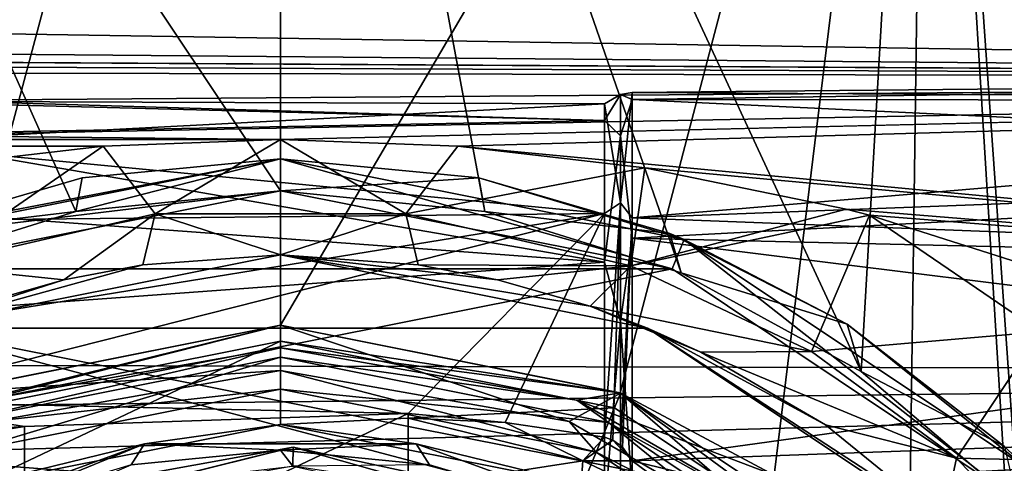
# Model space of a CAD drawing. Header units: millimetres. Extents: x -125 to 171, y -35 to 1363.
# Tile 166 of 656: x 71 to 86, y 12 to 19. Entities that reach past the tile are written whole.
import ezdxf

# ---------------------------------------------------------------- set-up
doc = ezdxf.new("R2010")
doc.units = ezdxf.units.MM
doc.header["$LTSCALE"] = 65.185185
for name, color, linetype in [('19', 7, 'CONTINUOUS'), ('3', 7, 'CONTINUOUS'), ('446', 7, 'CONTINUOUS'), ('47', 7, 'CONTINUOUS'), ('472', 7, 'CONTINUOUS'), ('474', 7, 'CONTINUOUS'), ('529', 7, 'CONTINUOUS'), ('530', 7, 'CONTINUOUS'), ('532', 7, 'CONTINUOUS'), ('533', 7, 'CONTINUOUS'), ('534', 7, 'CONTINUOUS'), ('539', 7, 'CONTINUOUS'), ('546', 7, 'CONTINUOUS'), ('549', 7, 'CONTINUOUS'), ('550', 7, 'CONTINUOUS'), ('60', 7, 'CONTINUOUS'), ('632', 7, 'CONTINUOUS'), ('633', 7, 'CONTINUOUS'), ('634', 7, 'CONTINUOUS'), ('635', 7, 'CONTINUOUS'), ('636', 7, 'CONTINUOUS'), ('637', 7, 'CONTINUOUS'), ('638', 7, 'CONTINUOUS'), ('643', 7, 'CONTINUOUS'), ('644', 7, 'CONTINUOUS'), ('645', 7, 'CONTINUOUS'), ('646', 7, 'CONTINUOUS'), ('647', 7, 'CONTINUOUS'), ('656', 7, 'CONTINUOUS'), ('657', 7, 'CONTINUOUS'), ('660', 7, 'CONTINUOUS'), ('669', 7, 'CONTINUOUS'), ('8', 7, 'CONTINUOUS'), ('83', 7, 'CONTINUOUS')]:
    doc.layers.add(name, color=color, linetype=linetype)

msp = doc.modelspace()

# ---------------------------------------------------------------- linework, layer by layer
at = {"layer": '19', "color": 7, "linetype": 'CONTINUOUS', "true_color": 0xe0f2ff}
for points in [[(72.233, 16.7, -11.89), (75.002, 16.803, -11.743), (73.041, 15.644, -13.838), (72.233, 16.7, -11.89)], [(73.041, 15.644, -13.838), (75.002, 16.803, -11.743), (76.959, 15.644, -13.838), (73.041, 15.644, -13.838)], [(75.002, 16.803, -11.743), (77.772, 16.699, -11.89), (76.959, 15.644, -13.838), (75.002, 16.803, -11.743)], [(69.308, 16.362, -12.35), (72.233, 16.7, -11.89), (69.521, 14.828, -15.132), (69.308, 16.362, -12.35)], [(69.521, 14.828, -15.132), (72.233, 16.7, -11.89), (73.041, 15.644, -13.838), (69.521, 14.828, -15.132)], [(77.772, 16.699, -11.89), (80.696, 16.361, -12.351), (76.959, 15.644, -13.838), (77.772, 16.699, -11.89)], [(76.959, 15.644, -13.838), (80.696, 16.361, -12.351), (80.479, 14.828, -15.132), (76.959, 15.644, -13.838)], [(80.696, 16.361, -12.351), (83.843, 15.717, -13.161), (80.479, 14.828, -15.132), (80.696, 16.361, -12.351)], [(83.843, 15.717, -13.161), (84.211, 15.621, -13.275), (80.479, 14.828, -15.132), (83.843, 15.717, -13.161)], [(71.617, 14.613, -18.359), (69.521, 14.828, -15.132), (73.041, 15.644, -13.838), (71.617, 14.613, -18.359)], [(72.85, 14.845, -17.835), (71.617, 14.613, -18.359), (73.041, 15.644, -13.838), (72.85, 14.845, -17.835)], [(75.003, 15, -17.472), (72.85, 14.845, -17.835), (73.041, 15.644, -13.838), (75.003, 15, -17.472)], [(75.003, 15, -17.472), (73.041, 15.644, -13.838), (76.959, 15.644, -13.838), (75.003, 15, -17.472)], [(77.156, 14.844, -17.837), (75.003, 15, -17.472), (76.959, 15.644, -13.838), (77.156, 14.844, -17.837)], [(77.156, 14.844, -17.837), (76.959, 15.644, -13.838), (80.479, 14.828, -15.132), (77.156, 14.844, -17.837)], [(80.479, 14.828, -15.132), (84.211, 15.621, -13.275), (83.304, 13.492, -17.106), (80.479, 14.828, -15.132)], [(83.304, 13.492, -17.106), (84.211, 15.621, -13.275), (86.883, 13.797, -15.317), (83.304, 13.492, -17.106)], [(84.211, 15.621, -13.275), (87.136, 14.691, -14.298), (86.883, 13.797, -15.317), (84.211, 15.621, -13.275)], [(71.617, 14.613, -18.359), (70.174, 14.202, -19.234), (69.521, 14.828, -15.132), (71.617, 14.613, -18.359)], [(78.394, 14.611, -18.364), (77.156, 14.844, -17.837), (80.479, 14.828, -15.132), (78.394, 14.611, -18.364)], [(79.841, 14.197, -19.244), (78.394, 14.611, -18.364), (80.479, 14.828, -15.132), (79.841, 14.197, -19.244)], [(79.841, 14.197, -19.244), (80.479, 14.828, -15.132), (83.304, 13.492, -17.106), (79.841, 14.197, -19.244)], [(81.575, 13.482, -20.624), (79.841, 14.197, -19.244), (83.304, 13.492, -17.106), (81.575, 13.482, -20.624)], [(85.569, 11.821, -19.308), (83.304, 13.492, -17.106), (86.883, 13.797, -15.317), (85.569, 11.821, -19.308)], [(88.927, 11.747, -17.364), (85.569, 11.821, -19.308), (86.883, 13.797, -15.317), (88.927, 11.747, -17.364)], [(81.575, 13.482, -20.624), (83.304, 13.492, -17.106), (85.569, 11.821, -19.308), (81.575, 13.482, -20.624)], [(83.52, 12.346, -22.514), (81.575, 13.482, -20.624), (85.569, 11.821, -19.308), (83.52, 12.346, -22.514)], [(85.36, 10.848, -24.564), (83.52, 12.346, -22.514), (85.569, 11.821, -19.308), (85.36, 10.848, -24.564)], [(85.36, 10.848, -24.564), (85.569, 11.821, -19.308), (87.399, 9.875, -21.498), (85.36, 10.848, -24.564)], [(87.399, 9.875, -21.498), (85.569, 11.821, -19.308), (88.927, 11.747, -17.364), (87.399, 9.875, -21.498)]]:
    msp.add_3dface(points, dxfattribs=at)
at = {"layer": '3', "color": 7, "linetype": 'CONTINUOUS', "true_color": 0xe0f2ff}
for points in [[(115, 17.753, 10.25), (115, 20.189, 3.56), (0, 18.419, 9), (115, 17.753, 10.25)], [(0, 18.419, 9), (115, 20.189, 3.56), (3.343, 18.72, 8.356), (0, 18.419, 9)], [(115, 20.189, -3.56), (115, 17.753, -10.25), (6.357, 19.485, -6.371), (115, 20.189, -3.56)], [(6.357, 19.485, -6.371), (115, 17.753, -10.25), (3.343, 18.72, -8.356), (6.357, 19.485, -6.371)], [(-99, 18.635, -8.543), (115, 17.753, -10.25), (75.002, 16.803, -11.743), (-99, 18.635, -8.543)], [(115, 17.753, -10.25), (-99, 18.635, -8.543), (0, 18.419, -9), (115, 17.753, -10.25)], [(-73.79, 16.784, -11.771), (-99, 18.635, -8.543), (75.002, 16.803, -11.743), (-73.79, 16.784, -11.771)], [(115, 17.753, -10.25), (0, 18.419, -9), (3.343, 18.72, -8.356), (115, 17.753, -10.25)], [(-99, 18.188, 9.458), (115, 17.753, 10.25), (0, 18.419, 9), (-99, 18.188, 9.458)], [(-99, 16.177, 12.592), (115, 17.753, 10.25), (-99, 18.188, 9.458), (-99, 16.177, 12.592)], [(115, 13.177, 15.704), (115, 17.753, 10.25), (-99, 13.633, 15.31), (115, 13.177, 15.704)], [(-99, 13.633, 15.31), (115, 17.753, 10.25), (-99, 16.177, 12.592), (-99, 13.633, 15.31)], [(75.002, 16.803, -11.743), (115, 17.753, -10.25), (77.772, 16.699, -11.89), (75.002, 16.803, -11.743)], [(115, 17.753, -10.25), (115, 13.177, -15.704), (77.772, 16.699, -11.89), (115, 17.753, -10.25)], [(72.233, 16.7, -11.89), (-73.79, 16.784, -11.771), (75.002, 16.803, -11.743), (72.233, 16.7, -11.89)], [(-70.823, 16.567, -12.074), (-73.79, 16.784, -11.771), (72.233, 16.7, -11.89), (-70.823, 16.567, -12.074)], [(69.308, 16.362, -12.35), (-70.823, 16.567, -12.074), (72.233, 16.7, -11.89), (69.308, 16.362, -12.35)], [(77.772, 16.699, -11.89), (115, 13.177, -15.704), (80.696, 16.361, -12.351), (77.772, 16.699, -11.89)], [(80.696, 16.361, -12.351), (115, 13.177, -15.704), (83.843, 15.717, -13.161), (80.696, 16.361, -12.351)], [(83.843, 15.717, -13.161), (115, 13.177, -15.704), (84.211, 15.621, -13.275), (83.843, 15.717, -13.161)], [(84.211, 15.621, -13.275), (115, 13.177, -15.704), (87.136, 14.691, -14.298), (84.211, 15.621, -13.275)], [(-99, 10.639, 17.523), (115, 13.177, 15.704), (-99, 13.633, 15.31), (-99, 10.639, 17.523)], [(115, 7.011, 19.264), (115, 13.177, 15.704), (-99, 7.294, 19.159), (115, 7.011, 19.264)], [(-99, 7.294, 19.159), (115, 13.177, 15.704), (-99, 10.639, 17.523), (-99, 7.294, 19.159)]]:
    msp.add_3dface(points, dxfattribs=at)
at = {"layer": '446', "linetype": 'CONTINUOUS'}
for points in [[(70.595, 11.162, -37.8), (75.202, 11.998, -37.8), (70.595, 11.162, -40.7), (70.595, 11.162, -37.8)], [(70.595, 11.162, -40.7), (75.202, 11.998, -37.8), (75.202, 11.998, -40.7), (70.595, 11.162, -40.7)], [(75.202, 11.998, -37.8), (79.778, 11.008, -37.8), (75.202, 11.998, -40.7), (75.202, 11.998, -37.8)], [(75.202, 11.998, -40.7), (79.778, 11.008, -37.8), (79.778, 11.008, -40.7), (75.202, 11.998, -40.7)]]:
    msp.add_3dface(points, dxfattribs=at)
at = {"layer": '47', "color": 7, "linetype": 'CONTINUOUS', "true_color": 0xe0f2ff}
msp.add_3dface([(71, 9.672, -14.584), (71, 12.317, -12.431), (71, 11.465, -14.692), (71, 9.672, -14.584)], dxfattribs=at)
at = {"layer": '472', "linetype": 'CONTINUOUS'}
for points in [[(70.705, 10.883, -41), (70.595, 11.162, -40.7), (75.202, 11.998, -40.7), (70.705, 10.883, -41)], [(75.197, 11.698, -41), (70.705, 10.883, -41), (75.202, 11.998, -40.7), (75.197, 11.698, -41)], [(75.197, 11.698, -41), (75.202, 11.998, -40.7), (79.778, 11.008, -40.7), (75.197, 11.698, -41)]]:
    msp.add_3dface(points, dxfattribs=at)
at = {"layer": '474', "linetype": 'CONTINUOUS'}
for points in [[(75.202, 11.998, -37.8), (70.595, 11.162, -37.8), (75.197, 11.698, -37.5), (75.202, 11.998, -37.8)], [(79.659, 10.733, -37.5), (75.202, 11.998, -37.8), (75.197, 11.698, -37.5), (79.659, 10.733, -37.5)], [(79.778, 11.008, -37.8), (75.202, 11.998, -37.8), (79.659, 10.733, -37.5), (79.778, 11.008, -37.8)]]:
    msp.add_3dface(points, dxfattribs=at)
at = {"layer": '529', "color": 7, "linetype": 'CONTINUOUS', "true_color": 0xb49632}
for points in [[(68.686, 15.244, -35), (75, 16.5, -35), (68.911, 15.335, -49), (68.686, 15.244, -35)], [(68.911, 15.335, -49), (75, 16.5, -35), (71.9, 16.206, -49), (68.911, 15.335, -49)], [(71.9, 16.206, -49), (75, 16.5, -35), (75, 16.5, -49), (71.9, 16.206, -49)], [(75, 16.5, -35), (81.314, 15.244, -35), (75, 16.5, -49), (75, 16.5, -35)], [(75, 16.5, -49), (81.314, 15.244, -35), (78.1, 16.206, -49), (75, 16.5, -49)], [(78.1, 16.206, -49), (81.314, 15.244, -35), (81.089, 15.335, -49), (78.1, 16.206, -49)], [(81.089, 15.335, -49), (81.314, 15.244, -35), (83.861, 13.918, -49), (81.089, 15.335, -49)], [(81.314, 15.244, -35), (86.667, 11.667, -35), (83.861, 13.918, -49), (81.314, 15.244, -35)], [(83.861, 13.918, -49), (86.667, 11.667, -35), (86.318, 12.006, -49), (83.861, 13.918, -49)]]:
    msp.add_3dface(points, dxfattribs=at)
at = {"layer": '530', "color": 7, "linetype": 'CONTINUOUS', "true_color": 0xb49632}
for points in [[(75, 16, -34.5), (68.877, 14.782, -34.5), (81.123, 14.782, -34.5), (75, 16, -34.5)], [(68.877, 14.782, -34.5), (63.686, 11.314, -34.5), (81.123, 14.782, -34.5), (68.877, 14.782, -34.5)], [(81.123, 14.782, -34.5), (63.686, 11.314, -34.5), (86.314, 11.314, -34.5), (81.123, 14.782, -34.5)]]:
    msp.add_3dface(points, dxfattribs=at)
at = {"layer": '532', "color": 7, "linetype": 'CONTINUOUS', "true_color": 0xb49632}
for points in [[(75.197, 11.698, -37.5), (70.705, 10.883, -37.5), (75, 11.95, -37.5), (75.197, 11.698, -37.5)], [(75, 11.95, -37.5), (70.705, 10.883, -37.5), (72.668, 11.72, -37.5), (75, 11.95, -37.5)], [(77.332, 11.72, -37.5), (75.197, 11.698, -37.5), (75, 11.95, -37.5), (77.332, 11.72, -37.5)]]:
    msp.add_3dface(points, dxfattribs=at)
at = {"layer": '533', "color": 7, "linetype": 'CONTINUOUS', "true_color": 0xb49632}
for points in [[(75, 12.35, -37.9), (70.274, 11.41, -37.9), (75, 12.35, -48.2), (75, 12.35, -37.9)], [(75, 12.35, -48.2), (70.274, 11.41, -37.9), (70.274, 11.41, -48.2), (75, 12.35, -48.2)], [(79.726, 11.41, -37.9), (75, 12.35, -37.9), (79.726, 11.41, -48.2), (79.726, 11.41, -37.9)], [(79.726, 11.41, -48.2), (75, 12.35, -37.9), (75, 12.35, -48.2), (79.726, 11.41, -48.2)]]:
    msp.add_3dface(points, dxfattribs=at)
at = {"layer": '534', "color": 7, "linetype": 'CONTINUOUS', "true_color": 0xb49632}
for points in [[(69.681, 12.842, -49.5), (75, 13.9, -49.5), (69.776, 12.611, -49.5), (69.681, 12.842, -49.5)], [(69.776, 12.611, -49.5), (75, 13.9, -49.5), (75, 13.65, -49.5), (69.776, 12.611, -49.5)], [(75, 13.9, -49.5), (80.319, 12.842, -49.5), (75, 13.65, -49.5), (75, 13.9, -49.5)], [(75, 13.65, -49.5), (80.319, 12.842, -49.5), (80.224, 12.611, -49.5), (75, 13.65, -49.5)], [(80.224, 12.611, -49.5), (80.319, 12.842, -49.5), (84.652, 9.652, -49.5), (80.224, 12.611, -49.5)], [(80.319, 12.842, -49.5), (84.829, 9.829, -49.5), (84.652, 9.652, -49.5), (80.319, 12.842, -49.5)]]:
    msp.add_3dface(points, dxfattribs=at)
at = {"layer": '539', "color": 7, "linetype": 'CONTINUOUS', "true_color": 0xb49632}
for points in [[(70.274, 11.41, -48.2), (69.776, 12.611, -49.5), (75, 13.65, -49.5), (70.274, 11.41, -48.2)], [(75, 12.35, -48.2), (70.274, 11.41, -48.2), (75, 13.65, -49.5), (75, 12.35, -48.2)], [(75, 12.35, -48.2), (75, 13.65, -49.5), (80.224, 12.611, -49.5), (75, 12.35, -48.2)], [(79.726, 11.41, -48.2), (75, 12.35, -48.2), (80.224, 12.611, -49.5), (79.726, 11.41, -48.2)], [(79.726, 11.41, -48.2), (80.224, 12.611, -49.5), (84.652, 9.652, -49.5), (79.726, 11.41, -48.2)]]:
    msp.add_3dface(points, dxfattribs=at)
at = {"layer": '546', "color": 7, "linetype": 'CONTINUOUS', "true_color": 0xb49632}
for points in [[(70.274, 11.41, -37.9), (75, 12.35, -37.9), (72.876, 12.047, -37.617), (70.274, 11.41, -37.9)], [(72.876, 12.047, -37.617), (75, 12.35, -37.9), (77.124, 12.047, -37.617), (72.876, 12.047, -37.617)], [(75, 12.35, -37.9), (79.726, 11.41, -37.9), (77.124, 12.047, -37.617), (75, 12.35, -37.9)], [(70.425, 11.04, -37.5), (68.884, 10.594, -37.617), (72.876, 12.047, -37.617), (70.425, 11.04, -37.5)], [(68.884, 10.594, -37.617), (70.274, 11.41, -37.9), (72.876, 12.047, -37.617), (68.884, 10.594, -37.617)], [(72.668, 11.72, -37.5), (70.425, 11.04, -37.5), (72.876, 12.047, -37.617), (72.668, 11.72, -37.5)], [(75, 11.95, -37.5), (72.668, 11.72, -37.5), (72.876, 12.047, -37.617), (75, 11.95, -37.5)], [(75, 11.95, -37.5), (72.876, 12.047, -37.617), (77.124, 12.047, -37.617), (75, 11.95, -37.5)], [(77.332, 11.72, -37.5), (75, 11.95, -37.5), (77.124, 12.047, -37.617), (77.332, 11.72, -37.5)], [(77.332, 11.72, -37.5), (77.124, 12.047, -37.617), (81.116, 10.594, -37.617), (77.332, 11.72, -37.5)], [(77.124, 12.047, -37.617), (79.726, 11.41, -37.9), (81.116, 10.594, -37.617), (77.124, 12.047, -37.617)]]:
    msp.add_3dface(points, dxfattribs=at)
at = {"layer": '549', "color": 7, "linetype": 'CONTINUOUS', "true_color": 0xb49632}
for points in [[(75, 16.5, -35), (68.686, 15.244, -35), (75, 16, -34.5), (75, 16.5, -35)], [(81.314, 15.244, -35), (75, 16.5, -35), (81.123, 14.782, -34.5), (81.314, 15.244, -35)], [(75, 16.5, -35), (75, 16, -34.5), (81.123, 14.782, -34.5), (75, 16.5, -35)], [(68.686, 15.244, -35), (68.877, 14.782, -34.5), (75, 16, -34.5), (68.686, 15.244, -35)], [(81.314, 15.244, -35), (81.123, 14.782, -34.5), (86.314, 11.314, -34.5), (81.314, 15.244, -35)], [(86.667, 11.667, -35), (81.314, 15.244, -35), (86.314, 11.314, -34.5), (86.667, 11.667, -35)]]:
    msp.add_3dface(points, dxfattribs=at)
at = {"layer": '550', "color": 7, "linetype": 'CONTINUOUS', "true_color": 0xb49632}
for points in [[(71.9, 16.206, -49), (75, 16.5, -49), (71.804, 15.678, -49.5), (71.9, 16.206, -49)], [(71.804, 15.678, -49.5), (75, 16.5, -49), (75, 16, -49.5), (71.804, 15.678, -49.5)], [(75, 16.5, -49), (78.1, 16.206, -49), (75, 16, -49.5), (75, 16.5, -49)], [(68.911, 15.335, -49), (71.9, 16.206, -49), (71.804, 15.678, -49.5), (68.911, 15.335, -49)], [(75, 16, -49.5), (78.1, 16.206, -49), (78.196, 15.678, -49.5), (75, 16, -49.5)], [(78.1, 16.206, -49), (81.089, 15.335, -49), (78.196, 15.678, -49.5), (78.1, 16.206, -49)], [(68.737, 14.723, -49.5), (68.911, 15.335, -49), (71.804, 15.678, -49.5), (68.737, 14.723, -49.5)], [(78.196, 15.678, -49.5), (81.089, 15.335, -49), (81.263, 14.723, -49.5), (78.196, 15.678, -49.5)], [(81.089, 15.335, -49), (83.861, 13.918, -49), (81.263, 14.723, -49.5), (81.089, 15.335, -49)], [(81.263, 14.723, -49.5), (83.861, 13.918, -49), (84.077, 13.176, -49.5), (81.263, 14.723, -49.5)], [(83.861, 13.918, -49), (86.318, 12.006, -49), (84.077, 13.176, -49.5), (83.861, 13.918, -49)], [(84.077, 13.176, -49.5), (86.318, 12.006, -49), (86.526, 11.097, -49.5), (84.077, 13.176, -49.5)]]:
    msp.add_3dface(points, dxfattribs=at)
at = {"layer": '60', "color": 7, "linetype": 'CONTINUOUS', "true_color": 0xe0f2ff}
for points in [[(68.5, 17.444, 1.402), (68.5, 17.402, -1.853), (80.067, 17.1, 3.72), (68.5, 17.444, 1.402)], [(68.5, 16.882, 4.609), (68.5, 17.444, 1.402), (80.067, 17.1, 3.72), (68.5, 16.882, 4.609)], [(68.5, 17.402, -1.853), (68.5, 16.757, -5.045), (80.067, 17.364, -2.18), (68.5, 17.402, -1.853)], [(80.067, 17.1, 3.72), (68.5, 17.402, -1.853), (80.067, 17.364, -2.18), (80.067, 17.1, 3.72)], [(80.067, 17.364, -2.18), (68.5, 16.757, -5.045), (80.067, 15.649, -7.833), (80.067, 17.364, -2.18)], [(80.067, 14.888, 9.197), (68.5, 16.882, 4.609), (80.067, 17.1, 3.72), (80.067, 14.888, 9.197)], [(68.5, 15.736, 7.657), (68.5, 16.882, 4.609), (80.067, 14.888, 9.197), (68.5, 15.736, 7.657)], [(68.5, 16.757, -5.045), (68.5, 15.533, -8.062), (80.067, 15.649, -7.833), (68.5, 16.757, -5.045)], [(68.5, 14.045, 10.44), (68.5, 15.736, 7.657), (80.067, 14.888, 9.197), (68.5, 14.045, 10.44)], [(68.5, 13.77, -10.799), (68.476, 12.717, -12.022), (80.067, 15.649, -7.833), (68.5, 13.77, -10.799)], [(80.067, 15.649, -7.833), (68.476, 12.717, -12.022), (77, 12.523, -12.224), (80.067, 15.649, -7.833)], [(68.5, 15.533, -8.062), (68.5, 13.77, -10.799), (80.067, 15.649, -7.833), (68.5, 15.533, -8.062)], [(78.516, 12.38, -12.369), (80.067, 15.649, -7.833), (77, 12.523, -12.224), (78.516, 12.38, -12.369)], [(80.067, 12.152, -12.593), (80.067, 15.649, -7.833), (78.516, 12.38, -12.369), (80.067, 12.152, -12.593)], [(80.067, 10.98, 13.626), (68.5, 14.045, 10.44), (80.067, 14.888, 9.197), (80.067, 10.98, 13.626)], [(68.5, 11.868, 12.861), (68.5, 14.045, 10.44), (80.067, 10.98, 13.626), (68.5, 11.868, 12.861)], [(68.366, 12.145, -12.6), (71, 12.317, -12.431), (68.476, 12.717, -12.022), (68.366, 12.145, -12.6)], [(68.476, 12.717, -12.022), (71, 12.317, -12.431), (77, 12.523, -12.224), (68.476, 12.717, -12.022)], [(71, 12.317, -12.431), (71, 9.672, -14.584), (77, 12.523, -12.224), (71, 12.317, -12.431)], [(77, 12.523, -12.224), (71, 9.672, -14.584), (77, 8.673, -15.199), (77, 12.523, -12.224)], [(69.638, 12.1, -12.643), (71, 12.317, -12.431), (68.366, 12.145, -12.6), (69.638, 12.1, -12.643)], [(68.5, 9.28, 14.837), (68.5, 11.868, 12.861), (80.067, 10.98, 13.626), (68.5, 9.28, 14.837)]]:
    msp.add_3dface(points, dxfattribs=at)
at = {"layer": '632', "linetype": 'CONTINUOUS'}
for points in [[(64.885, 31.149, -50), (75, 32.75, -50), (65.174, 9.832, -50), (64.885, 31.149, -50)], [(65.174, 9.832, -50), (75, 32.75, -50), (67.282, 11.56, -50), (65.174, 9.832, -50)], [(67.282, 11.56, -50), (75, 32.75, -50), (69.686, 12.844, -50), (67.282, 11.56, -50)], [(75, 32.75, -50), (75, 13.9, -50), (69.686, 12.844, -50), (75, 32.75, -50)], [(75, 32.75, -50), (85.115, 31.149, -50), (75, 13.9, -50), (75, 32.75, -50)], [(75, 13.9, -50), (85.115, 31.149, -50), (80.314, 12.844, -50), (75, 13.9, -50)], [(80.314, 12.844, -50), (85.115, 31.149, -50), (82.718, 11.56, -50), (80.314, 12.844, -50)], [(82.718, 11.56, -50), (85.115, 31.149, -50), (84.826, 9.832, -50), (82.718, 11.56, -50)], [(84.826, 9.832, -50), (85.115, 31.149, -50), (86.556, 7.725, -50), (84.826, 9.832, -50)], [(85.115, 31.149, -50), (89.864, 29.183, -50), (86.556, 7.725, -50), (85.115, 31.149, -50)]]:
    msp.add_3dface(points, dxfattribs=at)
at = {"layer": '633', "linetype": 'CONTINUOUS'}
for points in [[(69.686, 12.844, -50), (75, 13.9, -50), (70.367, 12.729, -50.146), (69.686, 12.844, -50)], [(70.367, 12.729, -50.146), (75, 13.9, -50), (75, 13.546, -50.146), (70.367, 12.729, -50.146)], [(70.367, 12.729, -50.146), (75, 13.546, -50.146), (69.872, 12.38, -50.5), (70.367, 12.729, -50.146)], [(75, 13.546, -50.146), (75, 13.4, -50.5), (69.872, 12.38, -50.5), (75, 13.546, -50.146)]]:
    msp.add_3dface(points, dxfattribs=at)
at = {"layer": '634', "linetype": 'CONTINUOUS'}
for points in [[(69.872, 12.38, -50.5), (75, 13.4, -50.5), (69.872, 12.38, -54), (69.872, 12.38, -50.5)], [(69.872, 12.38, -54), (75, 13.4, -50.5), (75, 13.4, -54), (69.872, 12.38, -54)]]:
    msp.add_3dface(points, dxfattribs=at)
at = {"layer": '635', "linetype": 'CONTINUOUS'}
for points in [[(69.872, 12.38, -54), (75, 13.4, -54), (70.063, 11.918, -54), (69.872, 12.38, -54)], [(75, 13.4, -54), (75, 12.9, -54), (70.063, 11.918, -54), (75, 13.4, -54)], [(75, 13.4, -54), (80.128, 12.38, -54), (75, 12.9, -54), (75, 13.4, -54)], [(75, 12.9, -54), (80.128, 12.38, -54), (79.937, 11.918, -54), (75, 12.9, -54)], [(79.937, 11.918, -54), (80.128, 12.38, -54), (84.122, 9.122, -54), (79.937, 11.918, -54)], [(80.128, 12.38, -54), (84.475, 9.475, -54), (84.122, 9.122, -54), (80.128, 12.38, -54)]]:
    msp.add_3dface(points, dxfattribs=at)
at = {"layer": '636', "linetype": 'CONTINUOUS'}
for points in [[(70.063, 11.918, -54), (75, 12.9, -54), (70.063, 11.918, -50.5), (70.063, 11.918, -54)], [(70.063, 11.918, -50.5), (75, 12.9, -54), (75, 12.9, -50.5), (70.063, 11.918, -50.5)]]:
    msp.add_3dface(points, dxfattribs=at)
at = {"layer": '637', "linetype": 'CONTINUOUS'}
for points in [[(75, 13.9, -49.5), (69.681, 12.842, -49.5), (75, 13.193, -49.793), (75, 13.9, -49.5)], [(75, 13.193, -49.793), (69.681, 12.842, -49.5), (70.488, 12.397, -49.793), (75, 13.193, -49.793)], [(75, 12.9, -50.5), (75, 13.193, -49.793), (70.488, 12.397, -49.793), (75, 12.9, -50.5)], [(70.063, 11.918, -50.5), (75, 12.9, -50.5), (70.488, 12.397, -49.793), (70.063, 11.918, -50.5)]]:
    msp.add_3dface(points, dxfattribs=at)
at = {"layer": '638', "linetype": 'CONTINUOUS'}
for points in [[(75, 16, -49.5), (75, 32.75, -49.5), (64.885, 31.149, -49.5), (75, 16, -49.5)], [(75, 16, -49.5), (78.196, 15.678, -49.5), (75, 32.75, -49.5), (75, 16, -49.5)], [(78.196, 15.678, -49.5), (81.263, 14.723, -49.5), (75, 32.75, -49.5), (78.196, 15.678, -49.5)], [(81.263, 14.723, -49.5), (84.077, 13.176, -49.5), (75, 32.75, -49.5), (81.263, 14.723, -49.5)], [(75, 32.75, -49.5), (84.077, 13.176, -49.5), (85.115, 31.149, -49.5), (75, 32.75, -49.5)], [(68.737, 14.723, -49.5), (71.804, 15.678, -49.5), (64.885, 31.149, -49.5), (68.737, 14.723, -49.5)], [(71.804, 15.678, -49.5), (75, 16, -49.5), (64.885, 31.149, -49.5), (71.804, 15.678, -49.5)], [(84.077, 13.176, -49.5), (86.526, 11.097, -49.5), (85.115, 31.149, -49.5), (84.077, 13.176, -49.5)], [(86.526, 11.097, -49.5), (88.51, 8.572, -49.5), (85.115, 31.149, -49.5), (86.526, 11.097, -49.5)], [(85.115, 31.149, -49.5), (88.51, 8.572, -49.5), (89.864, 29.183, -49.5), (85.115, 31.149, -49.5)]]:
    msp.add_3dface(points, dxfattribs=at)
at = {"layer": '643', "linetype": 'CONTINUOUS'}
for points in [[(75, 13.9, -50), (80.314, 12.844, -50), (75, 13.546, -50.146), (75, 13.9, -50)], [(75, 13.546, -50.146), (80.314, 12.844, -50), (79.633, 12.729, -50.146), (75, 13.546, -50.146)], [(75, 13.4, -50.5), (75, 13.546, -50.146), (79.633, 12.729, -50.146), (75, 13.4, -50.5)], [(75, 13.4, -50.5), (79.633, 12.729, -50.146), (80.128, 12.38, -50.5), (75, 13.4, -50.5)], [(80.314, 12.844, -50), (82.718, 11.56, -50), (79.633, 12.729, -50.146), (80.314, 12.844, -50)], [(79.633, 12.729, -50.146), (82.718, 11.56, -50), (83.707, 10.377, -50.146), (79.633, 12.729, -50.146)], [(79.633, 12.729, -50.146), (83.707, 10.377, -50.146), (80.128, 12.38, -50.5), (79.633, 12.729, -50.146)], [(80.128, 12.38, -50.5), (83.707, 10.377, -50.146), (84.475, 9.475, -50.5), (80.128, 12.38, -50.5)]]:
    msp.add_3dface(points, dxfattribs=at)
at = {"layer": '644', "linetype": 'CONTINUOUS'}
for points in [[(75, 13.4, -54), (75, 13.4, -50.5), (80.128, 12.38, -50.5), (75, 13.4, -54)], [(80.128, 12.38, -54), (75, 13.4, -54), (80.128, 12.38, -50.5), (80.128, 12.38, -54)], [(84.475, 9.475, -54), (80.128, 12.38, -54), (84.475, 9.475, -50.5), (84.475, 9.475, -54)], [(80.128, 12.38, -54), (80.128, 12.38, -50.5), (84.475, 9.475, -50.5), (80.128, 12.38, -54)]]:
    msp.add_3dface(points, dxfattribs=at)
at = {"layer": '645', "linetype": 'CONTINUOUS'}
for points in [[(75, 12.9, -54), (79.937, 11.918, -54), (75, 12.9, -50.5), (75, 12.9, -54)], [(75, 12.9, -50.5), (79.937, 11.918, -54), (79.937, 11.918, -50.5), (75, 12.9, -50.5)], [(79.937, 11.918, -54), (84.122, 9.122, -54), (79.937, 11.918, -50.5), (79.937, 11.918, -54)], [(79.937, 11.918, -50.5), (84.122, 9.122, -54), (84.122, 9.122, -50.5), (79.937, 11.918, -50.5)]]:
    msp.add_3dface(points, dxfattribs=at)
at = {"layer": '646', "linetype": 'CONTINUOUS'}
for points in [[(80.319, 12.842, -49.5), (75, 13.9, -49.5), (79.512, 12.397, -49.793), (80.319, 12.842, -49.5)], [(75, 13.9, -49.5), (75, 13.193, -49.793), (79.512, 12.397, -49.793), (75, 13.9, -49.5)], [(75, 13.193, -49.793), (75, 12.9, -50.5), (79.937, 11.918, -50.5), (75, 13.193, -49.793)], [(75, 13.193, -49.793), (79.937, 11.918, -50.5), (79.512, 12.397, -49.793), (75, 13.193, -49.793)], [(83.48, 10.106, -49.793), (80.319, 12.842, -49.5), (79.512, 12.397, -49.793), (83.48, 10.106, -49.793)], [(84.829, 9.829, -49.5), (80.319, 12.842, -49.5), (83.48, 10.106, -49.793), (84.829, 9.829, -49.5)], [(79.937, 11.918, -50.5), (83.48, 10.106, -49.793), (79.512, 12.397, -49.793), (79.937, 11.918, -50.5)], [(79.937, 11.918, -50.5), (84.122, 9.122, -50.5), (83.48, 10.106, -49.793), (79.937, 11.918, -50.5)]]:
    msp.add_3dface(points, dxfattribs=at)
at = {"layer": '647', "color": 7, "linetype": 'CONTINUOUS', "true_color": 0x45454a}
for points in [[(69.26, 13.858, -33), (75, 15, -33), (80.74, 13.858, -33), (69.26, 13.858, -33)], [(64.393, 10.607, -33), (69.26, 13.858, -33), (85.607, 10.607, -33), (64.393, 10.607, -33)], [(69.26, 13.858, -33), (80.74, 13.858, -33), (85.607, 10.607, -33), (69.26, 13.858, -33)]]:
    msp.add_3dface(points, dxfattribs=at)
at = {"layer": '656', "color": 7, "linetype": 'CONTINUOUS', "true_color": 0x45454a}
for points in [[(78.516, 12.38, -12.369), (77, 12.523, -12.224), (77, 12.45, -12.394), (78.516, 12.38, -12.369)], [(77, 11.359, -17), (79.729, 11.781, -13.501), (77, 12.45, -12.394), (77, 11.359, -17)], [(77, 11.359, -17), (77, 12.45, -12.394), (77, 11.74, -14.537), (77, 11.359, -17)], [(79.729, 11.781, -13.501), (78.516, 12.38, -12.369), (77, 12.45, -12.394), (79.729, 11.781, -13.501)], [(80.067, 12.152, -12.593), (78.516, 12.38, -12.369), (79.729, 11.781, -13.501), (80.067, 12.152, -12.593)], [(80.196, 12.107, -12.659), (80.067, 12.152, -12.593), (79.729, 11.781, -13.501), (80.196, 12.107, -12.659)], [(80.5, 11.784, -13.274), (80.196, 12.107, -12.659), (79.729, 11.781, -13.501), (80.5, 11.784, -13.274)], [(80.316, 12.024, -12.807), (80.196, 12.107, -12.659), (80.5, 11.784, -13.274), (80.316, 12.024, -12.807)], [(80.316, 12.024, -12.807), (80.5, 11.784, -13.274), (80.347, 11.994, -12.861), (80.316, 12.024, -12.807)], [(77, 11.359, -17), (79.656, 10.795, -17), (79.729, 11.781, -13.501), (77, 11.359, -17)], [(79.656, 10.795, -17), (81.875, 10.765, -15.13), (79.729, 11.781, -13.501), (79.656, 10.795, -17)], [(81.875, 10.765, -15.13), (80.5, 11.784, -13.274), (79.729, 11.781, -13.501), (81.875, 10.765, -15.13)], [(82.655, 11.255, -13.725), (80.5, 11.784, -13.274), (81.875, 10.765, -15.13), (82.655, 11.255, -13.725)]]:
    msp.add_3dface(points, dxfattribs=at)
at = {"layer": '657', "color": 7, "linetype": 'CONTINUOUS', "true_color": 0x45454a}
for points in [[(71, 11.465, -14.692), (71, 12.317, -12.431), (69.638, 12.1, -12.643), (71, 11.465, -14.692)], [(71, 11.465, -14.692), (69.638, 12.1, -12.643), (68.052, 11.766, -12.954), (71, 11.465, -14.692)], [(71, 11.465, -14.692), (68.052, 11.766, -12.954), (68.347, 10.228, -16.888), (71, 11.465, -14.692)]]:
    msp.add_3dface(points, dxfattribs=at)
at = {"layer": '660', "color": 7, "linetype": 'CONTINUOUS', "true_color": 0x45454a}
for points in [[(77, 12.523, -12.224), (77, 8.673, -15.199), (77, 12.45, -12.394), (77, 12.523, -12.224)], [(77, 12.45, -12.394), (77, 8.673, -15.199), (77, 11.74, -14.537), (77, 12.45, -12.394)]]:
    msp.add_3dface(points, dxfattribs=at)
at = {"layer": '669', "color": 7, "linetype": 'CONTINUOUS', "true_color": 0x45454a}
for points in [[(102.043, 17.409, -3.463), (102.089, 17.75, 0), (80.5, 17.538, -2.734), (102.043, 17.409, -3.463)], [(102.089, 17.75, 0), (102.136, 17.409, 3.463), (80.5, 17.429, 3.36), (102.089, 17.75, 0)], [(102.089, 17.75, 0), (80.5, 17.429, 3.36), (80.5, 17.538, -2.734), (102.089, 17.75, 0)], [(102.043, 17.409, -3.463), (80.5, 17.538, -2.734), (80.5, 15.579, -8.506), (102.043, 17.409, -3.463)], [(102.136, 17.409, 3.463), (102.183, 16.399, 6.793), (80.5, 17.429, 3.36), (102.136, 17.409, 3.463)], [(102.183, 16.399, 6.793), (80.5, 15.265, 9.058), (80.5, 17.429, 3.36), (102.183, 16.399, 6.793)], [(101.996, 16.399, -6.793), (102.043, 17.409, -3.463), (80.5, 15.579, -8.506), (101.996, 16.399, -6.793)], [(101.949, 14.759, -9.861), (101.996, 16.399, -6.793), (80.5, 15.579, -8.506), (101.949, 14.759, -9.861)], [(102.183, 16.399, 6.793), (102.23, 14.759, 9.861), (80.5, 15.265, 9.058), (102.183, 16.399, 6.793)], [(101.949, 14.759, -9.861), (80.5, 15.579, -8.506), (80.5, 11.784, -13.274), (101.949, 14.759, -9.861)], [(102.23, 14.759, 9.861), (102.277, 12.551, 12.551), (80.5, 15.265, 9.058), (102.23, 14.759, 9.861)], [(102.277, 12.551, 12.551), (80.5, 11.301, 13.688), (80.5, 15.265, 9.058), (102.277, 12.551, 12.551)], [(101.902, 12.551, -12.551), (101.949, 14.759, -9.861), (80.5, 11.784, -13.274), (101.902, 12.551, -12.551)], [(101.902, 12.551, -12.551), (80.5, 11.784, -13.274), (82.655, 11.255, -13.725), (101.902, 12.551, -12.551)], [(102.277, 12.551, 12.551), (102.324, 9.862, 14.758), (80.5, 11.301, 13.688), (102.277, 12.551, 12.551)], [(101.902, 12.551, -12.551), (82.655, 11.255, -13.725), (84.814, 10.547, -14.277), (101.902, 12.551, -12.551)], [(101.855, 9.861, -14.759), (101.902, 12.551, -12.551), (84.814, 10.547, -14.277), (101.855, 9.861, -14.759)]]:
    msp.add_3dface(points, dxfattribs=at)
at = {"layer": '8', "color": 7, "linetype": 'CONTINUOUS', "true_color": 0xe0f2ff}
for points in [[(75, 15, -33), (69.26, 13.858, -33), (72.85, 14.845, -17.835), (75, 15, -33)], [(75.003, 15, -17.472), (75, 15, -33), (72.85, 14.845, -17.835), (75.003, 15, -17.472)], [(80.74, 13.858, -33), (75, 15, -33), (79.841, 14.197, -19.244), (80.74, 13.858, -33)], [(79.841, 14.197, -19.244), (75, 15, -33), (78.394, 14.611, -18.364), (79.841, 14.197, -19.244)], [(78.394, 14.611, -18.364), (75, 15, -33), (77.156, 14.844, -17.837), (78.394, 14.611, -18.364)], [(77.156, 14.844, -17.837), (75, 15, -33), (75.003, 15, -17.472), (77.156, 14.844, -17.837)], [(72.85, 14.845, -17.835), (69.26, 13.858, -33), (71.617, 14.613, -18.359), (72.85, 14.845, -17.835)], [(71.617, 14.613, -18.359), (69.26, 13.858, -33), (70.174, 14.202, -19.234), (71.617, 14.613, -18.359)], [(81.575, 13.482, -20.624), (80.74, 13.858, -33), (79.841, 14.197, -19.244), (81.575, 13.482, -20.624)], [(85.607, 10.607, -33), (80.74, 13.858, -33), (85.36, 10.848, -24.564), (85.607, 10.607, -33)], [(85.36, 10.848, -24.564), (80.74, 13.858, -33), (83.52, 12.346, -22.514), (85.36, 10.848, -24.564)], [(83.52, 12.346, -22.514), (80.74, 13.858, -33), (81.575, 13.482, -20.624), (83.52, 12.346, -22.514)]]:
    msp.add_3dface(points, dxfattribs=at)
at = {"layer": '83', "color": 7, "linetype": 'CONTINUOUS', "true_color": 0xe0f2ff}
for points in [[(80.067, 17.1, 3.72), (80.067, 17.364, -2.18), (80.319, 17.508, -1.452), (80.067, 17.1, 3.72)], [(80.319, 16.861, 4.935), (80.067, 17.1, 3.72), (80.319, 17.508, -1.452), (80.319, 16.861, 4.935)], [(80.319, 17.508, -1.452), (80.067, 17.364, -2.18), (80.319, 15.817, -7.646), (80.319, 17.508, -1.452)], [(80.319, 17.508, -1.452), (80.319, 15.817, -7.646), (80.5, 17.538, -2.734), (80.319, 17.508, -1.452)], [(80.5, 17.429, 3.36), (80.319, 17.508, -1.452), (80.5, 17.538, -2.734), (80.5, 17.429, 3.36)], [(80.5, 17.538, -2.734), (80.319, 15.817, -7.646), (80.5, 15.579, -8.506), (80.5, 17.538, -2.734)], [(80.319, 16.861, 4.935), (80.319, 17.508, -1.452), (80.5, 17.429, 3.36), (80.319, 16.861, 4.935)], [(80.5, 15.265, 9.058), (80.319, 16.861, 4.935), (80.5, 17.429, 3.36), (80.5, 15.265, 9.058)], [(80.067, 17.364, -2.18), (80.067, 15.649, -7.833), (80.319, 15.817, -7.646), (80.067, 17.364, -2.18)], [(80.067, 14.888, 9.197), (80.067, 17.1, 3.72), (80.319, 16.861, 4.935), (80.067, 14.888, 9.197)], [(80.319, 13.962, 10.663), (80.067, 14.888, 9.197), (80.319, 16.861, 4.935), (80.319, 13.962, 10.663)], [(80.319, 13.962, 10.663), (80.319, 16.861, 4.935), (80.5, 15.265, 9.058), (80.319, 13.962, 10.663)], [(80.067, 15.649, -7.833), (80.067, 12.152, -12.593), (80.319, 15.817, -7.646), (80.067, 15.649, -7.833)], [(80.319, 15.817, -7.646), (80.067, 12.152, -12.593), (80.196, 12.107, -12.659), (80.319, 15.817, -7.646)], [(80.316, 12.024, -12.807), (80.319, 15.817, -7.646), (80.196, 12.107, -12.659), (80.316, 12.024, -12.807)], [(80.319, 15.817, -7.646), (80.316, 12.024, -12.807), (80.5, 15.579, -8.506), (80.319, 15.817, -7.646)], [(80.5, 15.579, -8.506), (80.316, 12.024, -12.807), (80.347, 11.994, -12.861), (80.5, 15.579, -8.506)], [(80.5, 11.784, -13.274), (80.5, 15.579, -8.506), (80.347, 11.994, -12.861), (80.5, 11.784, -13.274)], [(80.5, 11.301, 13.688), (80.319, 13.962, 10.663), (80.5, 15.265, 9.058), (80.5, 11.301, 13.688)], [(80.067, 10.98, 13.626), (80.067, 14.888, 9.197), (80.319, 13.962, 10.663), (80.067, 10.98, 13.626)], [(80.319, 9.199, 14.967), (80.067, 10.98, 13.626), (80.319, 13.962, 10.663), (80.319, 9.199, 14.967)], [(80.319, 9.199, 14.967), (80.319, 13.962, 10.663), (80.5, 11.301, 13.688), (80.319, 9.199, 14.967)]]:
    msp.add_3dface(points, dxfattribs=at)

doc.saveas('drawing.dxf')
